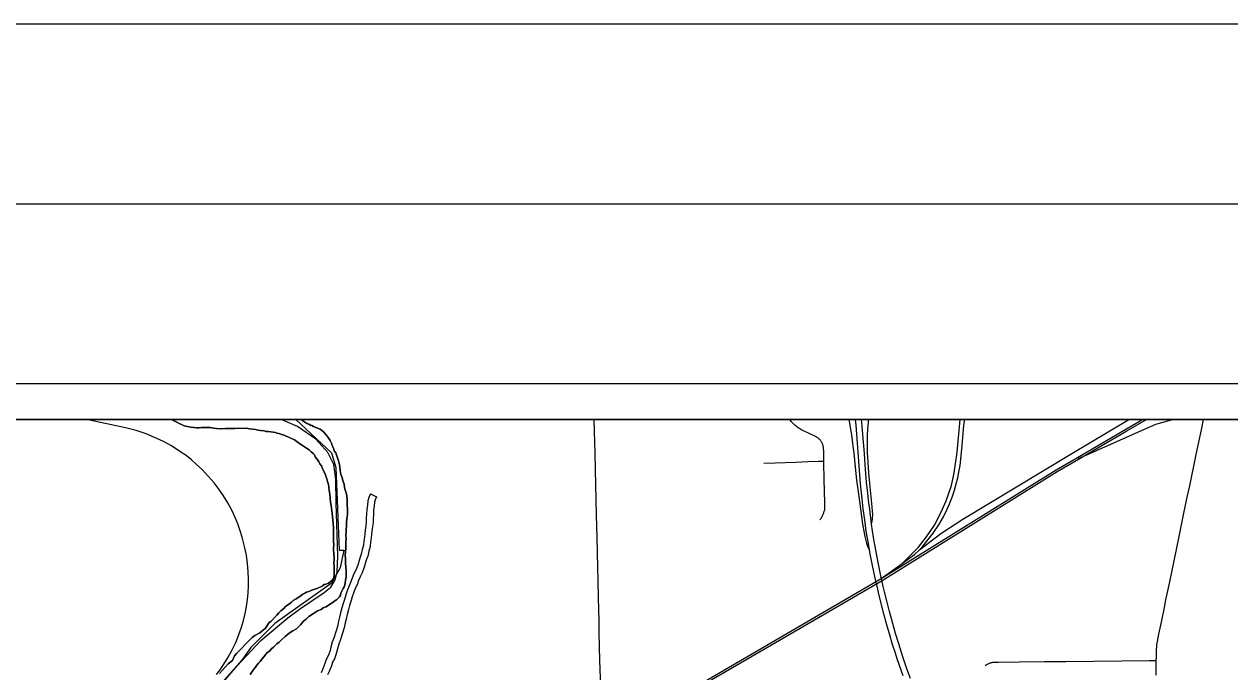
# Model space of a CAD drawing. Extents: x -59 to 82, y -3 to 49.
# Drawn here: x 3.527 to 6.882, y 20.198 to 22 of the extents above; entities that cross this region are included whole.
import ezdxf

# ---------------------------------------------------------------- set-up
doc = ezdxf.new("R2010")
doc.units = 0
for name, color, linetype in [('GM_X_City_Street', 7, 'Continuous'), ('GM_X_Corporation', 7, 'Continuous'), ('GM_X_County_Road', 7, 'Continuous'), ('GM_X_Interchange_Ramps', 7, 'Continuous'), ('GM_X_Interstate_Route', 7, 'Continuous'), ('GM_X_Major_River', 7, 'Continuous'), ('GM_X_Minor_River', 7, 'Continuous'), ('GM_X_Rail_Line', 7, 'Continuous'), ('SH_Border', 7, 'Continuous'), ('SH_Cut_Line', 7, 'Continuous'), ('SH_Data', 7, 'Continuous')]:
    doc.layers.add(name, color=color, linetype=linetype)

msp = doc.modelspace()

# ---------------------------------------------------------------- linework, layer by layer
at = {"layer": 'GM_X_City_Street'}
for points in [[(5.7412, 20.6209), (5.7438, 20.6244), (5.7451, 20.6263), (5.7463, 20.6282), (5.7484, 20.6321), (5.7503, 20.6361), (5.7511, 20.6382), (5.7519, 20.6403), (5.7532, 20.6446), (5.7542, 20.6489), (5.7545, 20.6524), (5.7547, 20.6559), (5.7543, 20.6737), (5.7538, 20.6949), (5.7528, 20.738), (5.752, 20.7739), (5.7517, 20.7842), (5.7514, 20.8083), (5.7506, 20.8226), (5.7504, 20.8243), (5.75, 20.826), (5.7496, 20.8277), (5.7492, 20.8293), (5.7486, 20.831), (5.748, 20.8326), (5.7473, 20.8342), (5.7465, 20.8358), (5.7456, 20.8373), (5.7447, 20.8387), (5.7437, 20.8402), (5.7427, 20.8415), (5.7415, 20.8429), (5.7403, 20.8441), (5.7391, 20.8454), (5.7378, 20.8465), (5.7364, 20.8476), (5.7351, 20.8486), (5.7336, 20.8496), (5.7321, 20.8505), (5.7306, 20.8513), (5.7076, 20.8623), (5.6908, 20.8705), (5.6882, 20.872), (5.6857, 20.8735), (5.6832, 20.8751), (5.6807, 20.8767), (5.6783, 20.8784), (5.676, 20.8802), (5.6737, 20.8821), (5.6714, 20.884), (5.6692, 20.886), (5.6671, 20.888), (5.665, 20.8901), (5.663, 20.8923), (5.6611, 20.8945), (5.6592, 20.8968), (5.6574, 20.8991), (5.6567, 20.9)], [(5.5851, 20.7783), (5.6164, 20.7794), (5.6443, 20.7804), (5.6744, 20.7815), (5.7069, 20.7826), (5.7373, 20.7837), (5.7517, 20.7842)], [(6.2005, 20.2149), (6.2037, 20.2173), (6.2054, 20.2183), (6.2071, 20.2193), (6.2089, 20.2202), (6.2107, 20.2211), (6.2125, 20.2218), (6.2144, 20.2225), (6.2163, 20.2231), (6.2182, 20.2236), (6.2202, 20.224), (6.2221, 20.2244), (6.2241, 20.2246), (6.2261, 20.2248), (6.2376, 20.225), (6.2956, 20.2255), (6.3657, 20.2263), (6.4255, 20.2269), (6.5017, 20.2277), (6.5812, 20.2285), (6.6572, 20.2293), (6.6768, 20.2295)]]:
    msp.add_lwpolyline(points, dxfattribs=at)
at = {"layer": 'GM_X_Corporation'}
for points in [[(2.9277, 20.1527), (4.0816, 20.1703), (4.1198, 20.214), (4.1858, 20.2846), (4.2601, 20.3477), (4.2932, 20.3723), (4.3617, 20.4186), (4.3805, 20.4333), (4.3909, 20.4516), (4.3975, 20.4752), (4.3993, 20.5201), (4.3946, 20.6674), (4.3939, 20.7335), (4.3881, 20.7745), (4.3718, 20.8077), (4.338, 20.8454), (4.2876, 20.8805), (4.2424, 20.9), (2.1, 20.9)], [(7.4835, 20.9), (4.2813, 20.9), (4.2824, 20.8994), (4.3823, 20.8069), (4.3938, 20.7666), (4.4036, 20.5361), (4.416, 20.5361), (4.4057, 20.4867), (4.381, 20.4436), (4.2243, 20.3325), (4.1574, 20.2654), (4.1322, 20.2302), (3.9122, 19.9802)]]:
    msp.add_lwpolyline(points, dxfattribs=at)
at = {"layer": 'GM_X_County_Road'}
for points in [[(5.1336, 20.0267), (5.1333, 20.041), (5.1314, 20.1336), (5.1302, 20.1799), (5.129, 20.23), (5.1281, 20.2663), (5.1272, 20.3086), (5.1266, 20.3384), (5.1257, 20.3717), (5.1249, 20.4039), (5.1239, 20.4527), (5.1231, 20.4881), (5.1221, 20.5305), (5.1211, 20.5724), (5.1195, 20.6332), (5.1186, 20.6775), (5.1175, 20.7188), (5.1165, 20.761), (5.1154, 20.8078), (5.1148, 20.8354), (5.1129, 20.9)], [(6.6764, 20.1881), (6.6766, 20.2062), (6.6768, 20.2295), (6.6773, 20.2396), (6.6775, 20.2495), (6.6778, 20.2626), (6.678, 20.2657), (6.6783, 20.2689), (6.6787, 20.2721), (6.6797, 20.2789), (6.6803, 20.2825), (6.6843, 20.3024), (6.691, 20.3355), (6.6994, 20.3766), (6.7038, 20.3976), (6.7144, 20.4484), (6.7275, 20.5109), (6.7396, 20.5695), (6.7454, 20.5973), (6.753, 20.6342), (6.7632, 20.6833), (6.7698, 20.7155), (6.7758, 20.7433), (6.7814, 20.7699), (6.7882, 20.8029), (6.7952, 20.8364), (6.8033, 20.8759), (6.8083, 20.9)]]:
    msp.add_lwpolyline(points, dxfattribs=at)
at = {"layer": 'GM_X_Interchange_Ramps'}
msp.add_line((5.8846, 20.609), (5.8857, 20.6125), dxfattribs=at)
for points in [[(5.8213, 20.9), (5.8253, 20.8786), (5.8271, 20.8674), (5.8288, 20.8561), (5.8317, 20.8351), (5.8329, 20.8254), (5.8351, 20.806), (5.8392, 20.7671), (5.8432, 20.7311), (5.8488, 20.6857), (5.8537, 20.651), (5.8596, 20.6086), (5.8642, 20.5845), (5.8662, 20.5741), (5.8703, 20.5555), (5.872, 20.5501), (5.8751, 20.5429), (5.879, 20.5358)], [(5.8857, 20.6125), (5.8867, 20.6161), (5.8877, 20.6237), (5.888, 20.6362), (5.8876, 20.6441), (5.8864, 20.6571), (5.8837, 20.6847), (5.8797, 20.7218), (5.8772, 20.7501), (5.8749, 20.781), (5.8733, 20.8078), (5.873, 20.8233), (5.8733, 20.8557), (5.8743, 20.8729), (5.8762, 20.8936), (5.8767, 20.9)]]:
    msp.add_lwpolyline(points, dxfattribs=at)
at = {"layer": 'GM_X_Interstate_Route'}
for points in [[(5.9723, 20.1866), (5.9666, 20.2026), (5.9613, 20.2182), (5.956, 20.2339), (5.9508, 20.2495), (5.9431, 20.2739), (5.9343, 20.3033), (5.9278, 20.325), (5.9194, 20.3554), (5.9049, 20.4137), (5.9017, 20.4274), (5.8953, 20.455), (5.8879, 20.4893), (5.8808, 20.5258), (5.879, 20.5358), (5.8758, 20.5544), (5.8701, 20.5887), (5.8655, 20.6209), (5.8615, 20.6516), (5.8583, 20.6795), (5.8542, 20.7205), (5.85, 20.7708), (5.8474, 20.8093), (5.8414, 20.8838), (5.8402, 20.9)], [(5.993, 20.1787), (5.9832, 20.2061), (5.9721, 20.2393), (5.9602, 20.2758), (5.9514, 20.3041), (5.9434, 20.3323), (5.9342, 20.3655), (5.9277, 20.392), (5.9204, 20.4202), (5.9171, 20.4353), (5.9107, 20.4644), (5.9035, 20.4976), (5.8965, 20.5358), (5.8905, 20.5711), (5.8877, 20.5903), (5.8846, 20.609), (5.8794, 20.649), (5.8761, 20.6742), (5.874, 20.6946), (5.8708, 20.7259), (5.8672, 20.7739), (5.8647, 20.8051), (5.8604, 20.858), (5.8585, 20.8812), (5.857, 20.9)]]:
    msp.add_lwpolyline(points, dxfattribs=at)
at = {"layer": 'GM_X_Major_River'}
for points in [[(3.9384, 20.9), (3.9429, 20.8973), (3.9497, 20.8936), (3.9582, 20.8891), (3.965, 20.8861), (3.9719, 20.8824), (3.9818, 20.8803), (3.9902, 20.8781), (3.9986, 20.8774), (4.0062, 20.8768), (4.0138, 20.8768), (4.0206, 20.8777), (4.0289, 20.8778)], [(4.0289, 20.8778), (4.0206, 20.8777), (4.0138, 20.8768), (4.0062, 20.8768), (3.9986, 20.8774), (3.9902, 20.8781), (3.9818, 20.8803), (3.9719, 20.8824), (3.965, 20.8861), (3.9582, 20.8891), (3.9497, 20.8936), (3.9429, 20.8973), (3.9384, 20.9)], [(4.0289, 20.8778), (4.0373, 20.8779), (4.0449, 20.8772), (4.0533, 20.8758), (4.0624, 20.8752), (4.0753, 20.8738), (4.0867, 20.8747), (4.0996, 20.8748), (4.1133, 20.875), (4.1444, 20.8754), (4.1535, 20.874), (4.1627, 20.8726), (4.1703, 20.8719), (4.1779, 20.8705), (4.1847, 20.869), (4.1946, 20.8684), (4.1999, 20.8669), (4.206, 20.8662), (4.2129, 20.8656), (4.2197, 20.8649), (4.2258, 20.8634), (4.2304, 20.862), (4.2357, 20.8605), (4.2411, 20.8591), (4.2464, 20.8576), (4.2525, 20.8554), (4.2624, 20.851), (4.2708, 20.8465), (4.2793, 20.8428), (4.2869, 20.8376), (4.2954, 20.8308), (4.3038, 20.8256), (4.3122, 20.8204), (4.3199, 20.8152), (4.3253, 20.8099), (4.3306, 20.8054), (4.3345, 20.8017), (4.3369, 20.7956), (4.3407, 20.7911), (4.3438, 20.7866), (4.3469, 20.7821), (4.35, 20.7768), (4.3539, 20.7707), (4.3571, 20.7632), (4.3609, 20.7556), (4.3641, 20.7488), (4.3665, 20.742), (4.3688, 20.7344), (4.3712, 20.7276), (4.3736, 20.7193), (4.3745, 20.7117), (4.3753, 20.7026), (4.377, 20.692), (4.3787, 20.6806), (4.3796, 20.67), (4.3812, 20.6601), (4.3821, 20.6525), (4.383, 20.6457), (4.3838, 20.6396), (4.3865, 20.6108), (4.3874, 20.5979), (4.3876, 20.5865), (4.3877, 20.5758), (4.3878, 20.5682), (4.3879, 20.5614), (4.3881, 20.5515), (4.3874, 20.5424), (4.3875, 20.5355), (4.3884, 20.5279), (4.3885, 20.5226), (4.3893, 20.5173), (4.3894, 20.509), (4.3888, 20.4998), (4.3896, 20.493), (4.3897, 20.4884), (4.3897, 20.4846), (4.3898, 20.4801), (4.3899, 20.474), (4.3892, 20.4664), (4.3885, 20.4618), (4.3886, 20.458), (4.3818, 20.4511), (4.3736, 20.4442), (4.3645, 20.441), (4.3607, 20.441), (4.3577, 20.4371), (4.3442, 20.4309), (4.3275, 20.4246), (4.3192, 20.4215), (4.3124, 20.4191), (4.3079, 20.4168), (4.3026, 20.4137), (4.2936, 20.4075), (4.2838, 20.4005), (4.2755, 20.3958), (4.2703, 20.392), (4.2658, 20.3874), (4.2598, 20.3835), (4.2545, 20.3796), (4.2493, 20.3735), (4.241, 20.3673)], [(4.241, 20.3673), (4.2493, 20.3735), (4.2545, 20.3796), (4.2598, 20.3835), (4.2658, 20.3874), (4.2703, 20.392), (4.2755, 20.3958), (4.2838, 20.4005), (4.2936, 20.4075), (4.3026, 20.4137), (4.3079, 20.4168), (4.3124, 20.4191), (4.3192, 20.4215), (4.3275, 20.4246), (4.3442, 20.4309), (4.3577, 20.4371), (4.3607, 20.441), (4.3645, 20.441), (4.3736, 20.4442), (4.3818, 20.4511), (4.3886, 20.458), (4.3885, 20.4618), (4.3892, 20.4664), (4.3899, 20.474), (4.3898, 20.4801), (4.3897, 20.4846), (4.3897, 20.4884), (4.3896, 20.493), (4.3888, 20.4998), (4.3894, 20.509), (4.3893, 20.5173), (4.3885, 20.5226), (4.3884, 20.5279), (4.3875, 20.5355), (4.3874, 20.5424), (4.3881, 20.5515), (4.3879, 20.5614), (4.3878, 20.5682), (4.3877, 20.5758), (4.3876, 20.5865), (4.3874, 20.5979), (4.3865, 20.6108), (4.3838, 20.6396), (4.383, 20.6457), (4.3821, 20.6525), (4.3812, 20.6601), (4.3796, 20.67), (4.3787, 20.6806), (4.377, 20.692), (4.3753, 20.7026), (4.3745, 20.7117), (4.3736, 20.7193), (4.3712, 20.7276), (4.3688, 20.7344), (4.3665, 20.742), (4.3641, 20.7488), (4.3609, 20.7556), (4.3571, 20.7632), (4.3539, 20.7707), (4.35, 20.7768), (4.3469, 20.7821), (4.3438, 20.7866), (4.3407, 20.7911), (4.3369, 20.7956), (4.3345, 20.8017), (4.3306, 20.8054), (4.3253, 20.8099), (4.3199, 20.8152), (4.3122, 20.8204), (4.3038, 20.8256), (4.2954, 20.8308), (4.2869, 20.8376), (4.2793, 20.8428), (4.2708, 20.8465), (4.2624, 20.851), (4.2525, 20.8554), (4.2464, 20.8576), (4.2411, 20.8591), (4.2357, 20.8605), (4.2304, 20.862), (4.2258, 20.8634), (4.2197, 20.8649), (4.2129, 20.8656), (4.206, 20.8662), (4.1999, 20.8669), (4.1946, 20.8684), (4.1847, 20.869), (4.1779, 20.8705), (4.1703, 20.8719), (4.1627, 20.8726), (4.1535, 20.874), (4.1444, 20.8754), (4.1133, 20.875), (4.0996, 20.8748), (4.0867, 20.8747), (4.0753, 20.8738), (4.0624, 20.8752), (4.0533, 20.8758), (4.0449, 20.8772), (4.0373, 20.8779), (4.0289, 20.8778)], [(4.4232, 20.5945), (4.4238, 20.6021), (4.4237, 20.6127), (4.425, 20.6242), (4.4264, 20.6356), (4.4262, 20.6492), (4.426, 20.6637), (4.4258, 20.6766), (4.4249, 20.6872), (4.4233, 20.6956), (4.4209, 20.7016), (4.4193, 20.7062), (4.4178, 20.7115), (4.4169, 20.7198), (4.4137, 20.7289), (4.4113, 20.738), (4.4081, 20.7471), (4.4057, 20.7577), (4.4048, 20.7683), (4.4032, 20.7782), (4.4008, 20.7873), (4.3937, 20.807), (4.3898, 20.8122), (4.3882, 20.8175), (4.3858, 20.8236), (4.3843, 20.8274), (4.3819, 20.8342), (4.378, 20.8417), (4.3726, 20.85), (4.3664, 20.8583), (4.3594, 20.8658), (4.3502, 20.8733), (4.3388, 20.8777), (4.3319, 20.8807), (4.3273, 20.8829), (4.3235, 20.8844), (4.3189, 20.8866), (4.3136, 20.8888), (4.3074, 20.8926), (4.3013, 20.897), (4.2962, 20.9)], [(4.2962, 20.9), (4.3013, 20.897), (4.3074, 20.8926), (4.3136, 20.8888), (4.3189, 20.8866), (4.3235, 20.8844), (4.3273, 20.8829), (4.3319, 20.8807), (4.3388, 20.8777), (4.3502, 20.8733), (4.3594, 20.8658), (4.3664, 20.8583), (4.3726, 20.85), (4.378, 20.8417), (4.3819, 20.8342), (4.3843, 20.8274), (4.3858, 20.8236), (4.3882, 20.8175), (4.3898, 20.8122), (4.3937, 20.807), (4.4008, 20.7873), (4.4032, 20.7782), (4.4048, 20.7683), (4.4057, 20.7577), (4.4081, 20.7471), (4.4113, 20.738), (4.4137, 20.7289), (4.4169, 20.7198), (4.4178, 20.7115), (4.4193, 20.7062), (4.4209, 20.7016), (4.4233, 20.6956), (4.4249, 20.6872), (4.4258, 20.6766), (4.426, 20.6637), (4.4262, 20.6492), (4.4264, 20.6356), (4.425, 20.6242), (4.4237, 20.6127), (4.4238, 20.6021), (4.4232, 20.5945)], [(4.1561, 20.1907), (4.1613, 20.1984), (4.1665, 20.206), (4.171, 20.2106), (4.1747, 20.216), (4.1792, 20.2214), (4.1837, 20.226), (4.1882, 20.2329), (4.1942, 20.239), (4.1979, 20.2437), (4.2024, 20.2505), (4.2091, 20.2552), (4.2151, 20.2621), (4.2204, 20.266), (4.2249, 20.2706), (4.2301, 20.2752), (4.2361, 20.2806), (4.2436, 20.2875), (4.2534, 20.296), (4.2646, 20.3053), (4.2744, 20.3115), (4.2842, 20.3177), (4.2887, 20.3215), (4.2925, 20.3246), (4.2955, 20.3284), (4.2992, 20.333), (4.3044, 20.3384), (4.3112, 20.3446), (4.3194, 20.3515), (4.3315, 20.36), (4.3435, 20.367), (4.3533, 20.3709), (4.3593, 20.3756), (4.3669, 20.3787), (4.3819, 20.3888), (4.3865, 20.3911), (4.391, 20.395), (4.3963, 20.3981), (4.4007, 20.4027), (4.4045, 20.4065), (4.4067, 20.4111), (4.4081, 20.4165), (4.4111, 20.4226), (4.4148, 20.4295), (4.417, 20.434), (4.4192, 20.4386), (4.4199, 20.4455), (4.4213, 20.4531), (4.4227, 20.4622), (4.4233, 20.4706), (4.4225, 20.4789), (4.4216, 20.4881), (4.4206, 20.5017), (4.4213, 20.5124), (4.4204, 20.5222), (4.421, 20.5321), (4.4216, 20.5405), (4.4215, 20.5496), (4.4221, 20.5595), (4.4228, 20.5686), (4.4219, 20.5777), (4.4225, 20.5869), (4.4232, 20.5945)], [(4.4232, 20.5945), (4.4225, 20.5869), (4.4219, 20.5777), (4.4228, 20.5686), (4.4221, 20.5595), (4.4215, 20.5496), (4.4216, 20.5405), (4.421, 20.5321), (4.4204, 20.5222), (4.4213, 20.5124), (4.4206, 20.5017), (4.4216, 20.4881), (4.4225, 20.4789), (4.4233, 20.4706), (4.4227, 20.4622), (4.4213, 20.4531), (4.4199, 20.4455), (4.4192, 20.4386), (4.417, 20.434), (4.4148, 20.4295), (4.4111, 20.4226), (4.4081, 20.4165), (4.4067, 20.4111), (4.4045, 20.4065), (4.4007, 20.4027), (4.3963, 20.3981), (4.391, 20.395), (4.3865, 20.3911), (4.3819, 20.3888), (4.3669, 20.3787), (4.3593, 20.3756), (4.3533, 20.3709), (4.3435, 20.367), (4.3315, 20.36), (4.3194, 20.3515), (4.3112, 20.3446), (4.3044, 20.3384), (4.2992, 20.333), (4.2955, 20.3284), (4.2925, 20.3246), (4.2887, 20.3215), (4.2842, 20.3177), (4.2744, 20.3115), (4.2646, 20.3053), (4.2534, 20.296), (4.2436, 20.2875), (4.2361, 20.2806), (4.2301, 20.2752), (4.2249, 20.2706), (4.2204, 20.266), (4.2151, 20.2621), (4.2091, 20.2552), (4.2024, 20.2505), (4.1979, 20.2437), (4.1942, 20.239), (4.1882, 20.2329), (4.1837, 20.226), (4.1792, 20.2214), (4.1747, 20.216), (4.171, 20.2106), (4.1665, 20.206), (4.1613, 20.1984), (4.1561, 20.1907)], [(4.241, 20.3673), (4.2358, 20.3619), (4.2298, 20.355), (4.2133, 20.3373), (4.2088, 20.335), (4.1984, 20.3189), (4.1826, 20.3066), (4.169, 20.2988), (4.1615, 20.2934), (4.1548, 20.2872), (4.148, 20.2803), (4.1406, 20.2726), (4.1331, 20.2642), (4.1248, 20.2557), (4.1181, 20.2488), (4.1121, 20.2419), (4.1062, 20.2289), (4.0942, 20.2196), (4.086, 20.2111), (4.0785, 20.2027), (4.0703, 20.1935)], [(4.0703, 20.1935), (4.0785, 20.2027), (4.086, 20.2111), (4.0942, 20.2196), (4.1062, 20.2289), (4.1121, 20.2419), (4.1181, 20.2488), (4.1248, 20.2557), (4.1331, 20.2642), (4.1406, 20.2726), (4.148, 20.2803), (4.1548, 20.2872), (4.1615, 20.2934), (4.169, 20.2988), (4.1826, 20.3066), (4.1984, 20.3189), (4.2088, 20.335), (4.2133, 20.3373), (4.2298, 20.355), (4.2358, 20.3619), (4.241, 20.3673)]]:
    msp.add_lwpolyline(points, dxfattribs=at)
at = {"layer": 'GM_X_Minor_River'}
for points in [[(4.4909, 20.6934), (4.4855, 20.6832), (4.4833, 20.6733), (4.4818, 20.6619), (4.4803, 20.649), (4.4796, 20.6361), (4.4788, 20.6254), (4.4789, 20.6148), (4.4774, 20.6041), (4.4759, 20.592), (4.4744, 20.5821), (4.4737, 20.5722), (4.4722, 20.5616), (4.4707, 20.5502), (4.4677, 20.538), (4.4647, 20.5251), (4.4609, 20.5144), (4.4549, 20.4947), (4.4496, 20.481), (4.4443, 20.4703), (4.4391, 20.4582), (4.4353, 20.4467), (4.4308, 20.4369), (4.4263, 20.4255), (4.4218, 20.4118), (4.4187, 20.4019), (4.4142, 20.3874), (4.4112, 20.376), (4.4075, 20.3616), (4.4045, 20.3494), (4.4015, 20.3388), (4.3985, 20.3243), (4.3894, 20.2939), (4.3842, 20.2802), (4.3804, 20.2665), (4.3782, 20.2567), (4.3736, 20.2437), (4.3676, 20.2323), (4.3639, 20.2209), (4.3578, 20.2057), (4.3533, 20.195)], [(4.5077, 20.6847), (4.5035, 20.6766), (4.502, 20.67), (4.5006, 20.6596), (4.4992, 20.6474), (4.4985, 20.6349), (4.4978, 20.6248), (4.4978, 20.6135), (4.4962, 20.6017), (4.4947, 20.5894), (4.4932, 20.58), (4.4925, 20.5702), (4.491, 20.559), (4.4893, 20.5467), (4.4861, 20.5336), (4.4829, 20.5198), (4.4789, 20.5085), (4.4728, 20.4885), (4.467, 20.4733), (4.4615, 20.4623), (4.4568, 20.4514), (4.453, 20.4398), (4.4482, 20.4294), (4.4441, 20.419), (4.4398, 20.406), (4.4369, 20.3963), (4.4325, 20.3822), (4.4296, 20.3712), (4.4258, 20.3569), (4.4228, 20.3446), (4.4199, 20.3343), (4.4169, 20.3197), (4.4074, 20.2878), (4.4022, 20.2743), (4.3988, 20.2619), (4.3964, 20.2514), (4.3911, 20.2361), (4.3851, 20.2249), (4.3817, 20.2144), (4.3754, 20.1985), (4.3713, 20.1889)], [(4.4909, 20.6934), (4.5077, 20.6847)]]:
    msp.add_lwpolyline(points, dxfattribs=at)
at = {"layer": 'GM_X_Rail_Line'}
msp.add_line((5.911, 20.457), (5.9695, 20.4992), dxfattribs=at)
for points in [[(3.499, 19.0017), (3.5497, 19.0305), (3.6027, 19.0613), (3.7833, 19.1704), (3.8787, 19.2283), (3.9986, 19.3008), (4.5567, 19.6444), (5.3976, 20.158), (5.911, 20.457), (6.3984, 20.76), (6.4572, 20.7942), (6.5925, 20.8727), (6.6384, 20.9)], [(3.5016, 18.9968), (3.5525, 19.0257), (3.6056, 19.0565), (3.7862, 19.1656), (3.8816, 19.2235), (4.0015, 19.296), (4.5596, 19.6397), (5.4005, 20.1532), (5.9139, 20.4522), (6.4013, 20.7552), (6.46, 20.7893), (6.5953, 20.8679), (6.6494, 20.9)], [(4.0622, 20.19), (4.0723, 20.2036), (4.0824, 20.2189), (4.0945, 20.2381), (4.1061, 20.2589), (4.1155, 20.2791), (4.1237, 20.2991), (4.1308, 20.3188), (4.137, 20.3403), (4.1414, 20.3596), (4.1456, 20.3798), (4.1481, 20.3986), (4.1498, 20.4168), (4.1511, 20.4383), (4.1511, 20.4563), (4.1506, 20.4758), (4.1486, 20.499), (4.1451, 20.5227), (4.14, 20.5464), (4.1333, 20.5728), (4.1271, 20.5928), (4.1212, 20.6094), (4.1133, 20.6286), (4.1047, 20.6474), (4.0936, 20.6679), (4.082, 20.6874), (4.0696, 20.7051), (4.056, 20.7234), (4.039, 20.7425), (4.0225, 20.7607), (4.0067, 20.7747), (3.9924, 20.7876), (3.9773, 20.7994), (3.96, 20.811), (3.9366, 20.8261), (3.9131, 20.8392), (3.8894, 20.85), (3.8665, 20.8596), (3.8383, 20.869), (3.8092, 20.8764), (3.7007, 20.9)], [(5.9695, 20.4992), (6.0151, 20.5448), (6.0378, 20.5734), (6.0598, 20.6061), (6.0772, 20.6399), (6.0921, 20.6732), (6.1073, 20.7166), (6.1147, 20.7513), (6.1227, 20.8086), (6.1309, 20.9)], [(6.0178, 20.5369), (6.077, 20.5823), (6.1389, 20.6227), (6.437, 20.8024), (6.6002, 20.9)], [(6.0178, 20.5369), (6.028, 20.5485), (6.0418, 20.5656), (6.0559, 20.5839), (6.0722, 20.6066), (6.0844, 20.6291), (6.0942, 20.6489), (6.1014, 20.6648), (6.1088, 20.6834), (6.1153, 20.7028), (6.1205, 20.7206), (6.1248, 20.7375), (6.1278, 20.7532), (6.131, 20.7722), (6.133, 20.7891), (6.1364, 20.8279), (6.1416, 20.884), (6.144, 20.9)], [(6.7243, 20.9), (6.6743, 20.8857), (6.4596, 20.7905)], [(5.9695, 20.4992), (5.991, 20.5147), (6.0037, 20.5245), (6.0178, 20.5369)]]:
    msp.add_lwpolyline(points, dxfattribs=at)
at = {"layer": 'SH_Border'}
msp.add_lwpolyline([(1.5, 21.5), (33.5, 21.5), (33.5, 0.5), (1.5, 0.5)], close=True, dxfattribs=at)
at = {"layer": 'SH_Cut_Line'}
msp.add_lwpolyline([(0, 0), (34, 0), (34, 22), (0, 22)], close=True, dxfattribs=at)
at = {"layer": 'SH_Data'}
for p, q in [((2, 21), (9, 21)), ((2.1, 20.9), (8.9, 20.9))]:
    msp.add_line(p, q, dxfattribs=at)
msp.add_lwpolyline([(8.9, 20.9), (2.1, 20.9), (2.1, 14.1), (8.9, 14.1)], close=True, dxfattribs=at)

doc.saveas('drawing.dxf')
